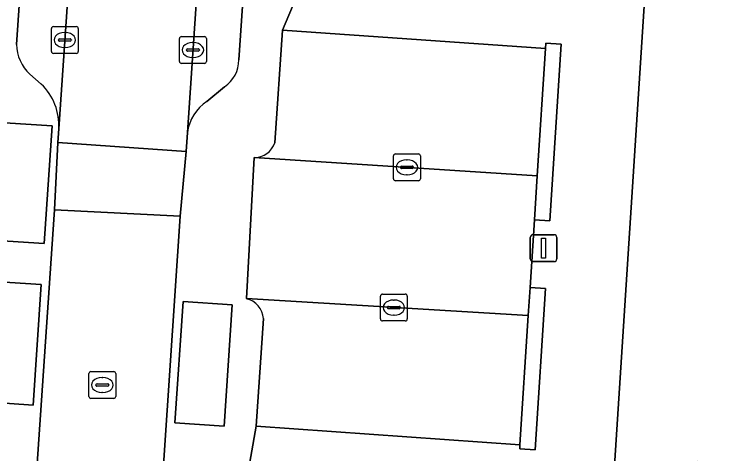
# Model space of a CAD drawing. Extents: x 160349 to 161355, y 381727 to 382854.
# Drawn here: x 160524.54 to 160550.69, y 382066.09 to 382082.48 of the extents above; entities that cross this region are included whole.
import ezdxf

# ---------------------------------------------------------------- set-up
doc = ezdxf.new("R2010")
doc.units = 0
for name, color, linetype in [('IMGEO_Erf', 7, 'Continuous'), ('IMGEO_Groenvoorziening', 7, 'Continuous'), ('IMGEO_Haag', 7, 'Continuous'), ('IMGEO_Kolk', 7, 'Continuous'), ('IMGEO_Lichtmast', 7, 'Continuous'), ('IMGEO_Parkeervlak_open', 7, 'Continuous'), ('IMGEO_Rijbaan_lokaal_open', 7, 'Continuous'), ('IMGEO_Rioolput', 7, 'Continuous'), ('IMGEO_Voetpad_open', 7, 'Continuous')]:
    doc.layers.add(name, color=color, linetype=linetype)

msp = doc.modelspace()

# ---------------------------------------------------------------- linework, layer by layer
at = {"layer": 'IMGEO_Erf'}
msp.add_lwpolyline([(160552.29, 382081.786), (160552.642, 382087.17), (160552.972, 382092.23), (160552.992, 382092.532), (160551.734, 382092.608), (160552.089, 382098.046), (160552.44, 382103.429), (160552.792, 382108.822), (160553.148, 382114.275), (160550.061, 382114.509), (160545.472, 382043.358), (160548.507, 382043.145), (160548.561, 382043.975), (160548.924, 382049.541), (160549.276, 382054.926), (160549.626, 382060.294), (160549.98, 382065.716), (160549.987, 382065.83), (160551.243, 382065.748), (160551.586, 382070.997), (160551.938, 382076.393)], close=True, dxfattribs=at)
at = {"layer": 'IMGEO_Groenvoorziening'}
for points in [[(160543.927, 382074.808), (160544.499, 382074.771), (160544.923, 382081.351), (160544.351, 382081.388), (160544.338, 382081.192), (160544.03, 382076.458)], [(160543.388, 382066.435), (160543.378, 382066.282), (160543.949, 382066.245), (160544.336, 382072.256), (160543.765, 382072.293), (160543.698, 382071.249)]]:
    msp.add_lwpolyline(points, close=True, dxfattribs=at)
at = {"layer": 'IMGEO_Haag'}
for points in [[(160543.927, 382074.808), (160544.499, 382074.771), (160544.923, 382081.351), (160544.351, 382081.388), (160544.338, 382081.192), (160544.03, 382076.458)], [(160543.388, 382066.435), (160543.378, 382066.282), (160543.949, 382066.245), (160544.336, 382072.256), (160543.765, 382072.293), (160543.698, 382071.249)]]:
    msp.add_lwpolyline(points, close=True, dxfattribs=at)
at = {"layer": 'IMGEO_Kolk'}
for p, q in [((160525.936, 382081.086), (160525.936, 382081.938)), ((160526.011, 382082.012), (160526.863, 382082.012)), ((160526.937, 382081.938), (160526.937, 382081.086)), ((160526.238, 382081.555), (160526.636, 382081.555)), ((160526.424, 382081.792), (160526.449, 382081.792)), ((160530.706, 382080.711), (160530.706, 382081.563)), ((160530.781, 382081.637), (160531.633, 382081.637)), ((160531.707, 382081.563), (160531.707, 382080.711)), ((160526.195, 382081.506), (160526.195, 382081.518)), ((160526.633, 382081.469), (160526.235, 382081.469)), ((160526.679, 382081.518), (160526.679, 382081.506)), ((160531.194, 382081.417), (160531.219, 382081.417)), ((160526.447, 382081.232), (160526.422, 382081.232)), ((160530.965, 382081.131), (160530.965, 382081.143)), ((160531.403, 382081.094), (160531.005, 382081.094)), ((160531.008, 382081.18), (160531.406, 382081.18)), ((160531.449, 382081.143), (160531.449, 382081.131)), ((160526.863, 382081.012), (160526.011, 382081.012)), ((160531.217, 382080.857), (160531.192, 382080.857)), ((160531.633, 382080.637), (160530.781, 382080.637)), ((160538.677, 382076.343), (160538.677, 382077.195)), ((160538.752, 382077.269), (160539.604, 382077.269)), ((160539.678, 382077.195), (160539.678, 382076.343)), ((160539.165, 382077.049), (160539.19, 382077.049)), ((160538.936, 382076.763), (160538.936, 382076.775)), ((160539.374, 382076.726), (160538.976, 382076.726)), ((160538.979, 382076.812), (160539.377, 382076.812)), ((160539.42, 382076.775), (160539.42, 382076.763)), ((160539.188, 382076.489), (160539.163, 382076.489)), ((160539.604, 382076.269), (160538.752, 382076.269)), ((160538.191, 382071.121), (160538.191, 382071.973)), ((160538.266, 382072.047), (160539.118, 382072.047)), ((160539.192, 382071.973), (160539.192, 382071.121)), ((160538.679, 382071.827), (160538.704, 382071.827)), ((160538.45, 382071.541), (160538.45, 382071.553)), ((160538.888, 382071.504), (160538.49, 382071.504)), ((160538.493, 382071.59), (160538.891, 382071.59)), ((160538.934, 382071.553), (160538.934, 382071.541)), ((160538.702, 382071.267), (160538.677, 382071.267)), ((160539.118, 382071.047), (160538.266, 382071.047))]:
    msp.add_line(p, q, dxfattribs=at)
for points in [[(160525.936, 382081.086), (160525.936, 382081.938)], [(160526.011, 382082.012), (160526.863, 382082.012)], [(160526.937, 382081.938), (160526.937, 382081.086)], [(160530.706, 382080.711), (160530.706, 382081.563)], [(160530.781, 382081.637), (160531.633, 382081.637)], [(160531.707, 382081.563), (160531.707, 382080.711)], [(160526.863, 382081.012), (160526.011, 382081.012)], [(160531.633, 382080.637), (160530.781, 382080.637)], [(160538.677, 382076.343), (160538.677, 382077.195)], [(160538.752, 382077.269), (160539.604, 382077.269)], [(160539.678, 382077.195), (160539.678, 382076.343)], [(160539.604, 382076.269), (160538.752, 382076.269)], [(160538.191, 382071.121), (160538.191, 382071.973)], [(160538.266, 382072.047), (160539.118, 382072.047)], [(160539.192, 382071.973), (160539.192, 382071.121)], [(160539.118, 382071.047), (160538.266, 382071.047)]]:
    msp.add_lwpolyline(points, dxfattribs=at)
for centre, radius, start, end in [((160526.013, 382081.936), 0.0765, 91.552, 178.448), ((160526.013, 382081.936), 0.0765, 91.552, 178.448), ((160526.861, 382081.936), 0.0765, 1.552, 88.448), ((160526.861, 382081.936), 0.0765, 1.552, 88.448), ((160526.235, 382081.515), 0.0403, 85.8775, 175.7526), ((160526.64, 382081.517), 0.0386, 1.7309, 96.639), ((160530.783, 382081.561), 0.0765, 91.552, 178.448), ((160530.783, 382081.561), 0.0765, 91.552, 178.448), ((160531.631, 382081.561), 0.0765, 1.552, 88.448), ((160531.631, 382081.561), 0.0765, 1.552, 88.448), ((160526.232, 382081.505), 0.0366, 178.938, 274.7102), ((160526.636, 382081.512), 0.043, 264.8664, 352.4533), ((160526.013, 382081.088), 0.0765, 181.552, 268.448), ((160526.013, 382081.088), 0.0765, 181.552, 268.448), ((160526.861, 382081.088), 0.0765, 271.552, 358.448), ((160526.861, 382081.088), 0.0765, 271.552, 358.448), ((160531.005, 382081.14), 0.0403, 85.8775, 175.7526), ((160531.002, 382081.13), 0.0366, 178.938, 274.7102), ((160531.406, 382081.137), 0.043, 264.8664, 352.4533), ((160531.41, 382081.142), 0.0386, 1.7309, 96.639), ((160530.783, 382080.713), 0.0765, 181.552, 268.448), ((160530.783, 382080.713), 0.0765, 181.552, 268.448), ((160531.631, 382080.713), 0.0765, 271.552, 358.448), ((160531.631, 382080.713), 0.0765, 271.552, 358.448), ((160538.754, 382077.193), 0.0765, 91.552, 178.448), ((160538.754, 382077.193), 0.0765, 91.552, 178.448), ((160539.602, 382077.193), 0.0765, 1.552, 88.448), ((160539.602, 382077.193), 0.0765, 1.552, 88.448), ((160538.976, 382076.772), 0.0403, 85.8775, 175.7526), ((160538.973, 382076.762), 0.0366, 178.938, 274.7102), ((160539.377, 382076.769), 0.043, 264.8664, 352.4533), ((160539.381, 382076.774), 0.0386, 1.7309, 96.639), ((160538.754, 382076.345), 0.0765, 181.552, 268.448), ((160538.754, 382076.345), 0.0765, 181.552, 268.448), ((160539.602, 382076.345), 0.0765, 271.552, 358.448), ((160539.602, 382076.345), 0.0765, 271.552, 358.448), ((160538.268, 382071.971), 0.0765, 91.552, 178.448), ((160538.268, 382071.971), 0.0765, 91.552, 178.448), ((160539.116, 382071.971), 0.0765, 1.552, 88.448), ((160539.116, 382071.971), 0.0765, 1.552, 88.448), ((160538.49, 382071.55), 0.0403, 85.8775, 175.7526), ((160538.487, 382071.54), 0.0366, 178.938, 274.7102), ((160538.891, 382071.547), 0.043, 264.8664, 352.4533), ((160538.895, 382071.552), 0.0386, 1.7309, 96.639), ((160538.268, 382071.123), 0.0765, 181.552, 268.448), ((160538.268, 382071.123), 0.0765, 181.552, 268.448), ((160539.116, 382071.123), 0.0765, 271.552, 358.448), ((160539.116, 382071.123), 0.0765, 271.552, 358.448)]:
    msp.add_arc(centre, radius, start, end, dxfattribs=at)
for centre, major_axis, ratio, start_param, end_param in [((160526.423, 382081.512), (-0.387, 0.002), 0.722429, 4.712389, 7.853982), ((160526.448, 382081.512), (-0.39, 0.002), 0.717154, 1.570796, 4.712389), ((160531.193, 382081.137), (-0.387, 0.002), 0.722429, 4.712389, 7.853982), ((160531.218, 382081.137), (-0.39, 0.002), 0.717154, 1.570796, 4.712389), ((160539.164, 382076.769), (-0.387, 0.002), 0.722429, 4.712389, 7.853982), ((160539.189, 382076.769), (-0.39, 0.002), 0.717154, 1.570796, 4.712389), ((160538.678, 382071.547), (-0.387, 0.002), 0.722429, 4.712389, 7.853982), ((160538.703, 382071.547), (-0.39, 0.002), 0.717154, 1.570796, 4.712389)]:
    msp.add_ellipse(centre, major_axis=major_axis, ratio=ratio, start_param=start_param, end_param=end_param, dxfattribs=at)
at = {"layer": 'IMGEO_Lichtmast'}
for p, q in [((160543.87, 382074.259), (160544.66, 382074.259)), ((160544.66, 382074.259), (160543.87, 382074.259)), ((160543.77, 382073.359), (160543.77, 382074.159)), ((160543.77, 382074.159), (160543.77, 382073.359)), ((160544.76, 382074.159), (160544.76, 382073.359)), ((160544.76, 382073.359), (160544.76, 382074.159)), ((160544.66, 382073.259), (160543.87, 382073.259)), ((160543.87, 382073.259), (160544.66, 382073.259))]:
    msp.add_line(p, q, dxfattribs=at)
msp.add_lwpolyline([(160544.19, 382074.134), (160544.34, 382074.134), (160544.34, 382073.384), (160544.19, 382073.384), (160544.19, 382074.134)], dxfattribs=at)
for centre, start, end in [((160543.87, 382074.159), 90, 180), ((160543.87, 382074.159), 90, 180), ((160544.66, 382074.159), 0, 90), ((160544.66, 382074.159), 360, 90), ((160543.87, 382073.359), 180, 270), ((160543.87, 382073.359), 180, 270), ((160544.66, 382073.359), 270, 0), ((160544.66, 382073.359), 270, 0)]:
    msp.add_arc(centre, 0.1, start, end, dxfattribs=at)
at = {"layer": 'IMGEO_Parkeervlak_open'}
for points in [[(160526.212, 382078.198), (160528.46, 382111.058), (160529.2, 382122.284), (160529.238, 382122.868)], [(160527.294, 382120.049), (160524.642, 382081.346)], [(160532.095, 382094.296), (160531, 382078.07)], [(160532.921, 382080.773), (160533.622, 382091.147)], [(160533.487, 382077.132), (160544.03, 382076.458), (160544.338, 382081.192), (160534.547, 382081.878), (160534.253, 382077.687)], [(160525.137, 382080.241), (160525.556, 382079.872)], [(160531.727, 382079.224), (160532.387, 382079.77)], [(160533.833, 382071.135), (160533.565, 382067.123), (160543.388, 382066.435), (160543.698, 382071.249), (160533.199, 382071.878)]]:
    msp.add_lwpolyline(points, dxfattribs=at)
for points in [[(160525.663, 382073.929), (160525.959, 382078.312), (160524.208, 382078.43), (160523.912, 382074.047)], [(160525.257, 382067.916), (160525.559, 382072.402), (160523.789, 382072.521), (160523.487, 382068.036)], [(160532.368, 382067.125), (160532.673, 382071.644), (160530.842, 382071.768), (160530.537, 382067.249)]]:
    msp.add_lwpolyline(points, close=True, dxfattribs=at)
for centre, radius, start, end in [((160526.14, 382081.354), 1.498, 180.2936, 227.9677), ((160531.676, 382080.792), 1.246, 304.8322, 359.1058), ((160524.094, 382078.334), 2.122, 356.3365, 46.4615), ((160532.67, 382077.824), 1.688, 123.9683, 171.6113), ((160533.496, 382077.925), 0.793, 269.3252, 342.5247), ((160533.026, 382071.088), 0.808, 3.3028, 77.6453)]:
    msp.add_arc(centre, radius, start, end, dxfattribs=at)
at = {"layer": 'IMGEO_Rijbaan_lokaal_open'}
for points in [[(160532.124, 382094.725), (160533.568, 382116.409), (160533.754, 382119.181), (160533.945, 382121.958), (160529.2, 382122.284), (160528.46, 382111.058), (160526.212, 382078.198), (160526.177, 382077.688), (160530.952, 382077.354), (160531, 382078.07), (160532.095, 382094.296)], [(160526.048, 382075.185), (160530.734, 382074.953), (160530.952, 382077.354), (160526.177, 382077.688)], [(160543.765, 382072.293), (160543.927, 382074.808), (160544.03, 382076.458), (160533.487, 382077.132), (160533.199, 382071.878), (160543.698, 382071.249)], [(160525.275, 382063.726), (160529.962, 382063.456), (160530.734, 382074.953), (160526.048, 382075.185)]]:
    msp.add_lwpolyline(points, close=True, dxfattribs=at)
at = {"layer": 'IMGEO_Rioolput'}
for p, q in [((160527.333, 382068.236), (160527.333, 382069.088)), ((160527.408, 382069.162), (160528.26, 382069.162)), ((160528.334, 382069.088), (160528.334, 382068.236)), ((160527.821, 382068.942), (160527.846, 382068.942)), ((160527.592, 382068.656), (160527.592, 382068.668)), ((160528.03, 382068.619), (160527.632, 382068.619)), ((160527.635, 382068.705), (160528.033, 382068.705)), ((160528.076, 382068.668), (160528.076, 382068.656)), ((160527.844, 382068.382), (160527.819, 382068.382)), ((160528.26, 382068.162), (160527.408, 382068.162))]:
    msp.add_line(p, q, dxfattribs=at)
for points in [[(160527.333, 382068.236), (160527.333, 382069.088)], [(160527.408, 382069.162), (160528.26, 382069.162)], [(160528.334, 382069.088), (160528.334, 382068.236)], [(160528.26, 382068.162), (160527.408, 382068.162)]]:
    msp.add_lwpolyline(points, dxfattribs=at)
for centre, radius, start, end in [((160527.41, 382069.086), 0.0765, 91.552, 178.448), ((160527.41, 382069.086), 0.0765, 91.552, 178.448), ((160528.258, 382069.086), 0.0765, 1.552, 88.448), ((160528.258, 382069.086), 0.0765, 1.552, 88.448), ((160527.632, 382068.665), 0.0403, 85.8775, 175.7526), ((160527.629, 382068.655), 0.0366, 178.938, 274.7102), ((160528.033, 382068.662), 0.043, 264.8664, 352.4533), ((160528.037, 382068.667), 0.0386, 1.7309, 96.639), ((160527.41, 382068.238), 0.0765, 181.552, 268.448), ((160527.41, 382068.238), 0.0765, 181.552, 268.448), ((160528.258, 382068.238), 0.0765, 271.552, 358.448), ((160528.258, 382068.238), 0.0765, 271.552, 358.448)]:
    msp.add_arc(centre, radius, start, end, dxfattribs=at)
for centre, major_axis, ratio, start_param, end_param in [((160527.82, 382068.662), (-0.387, 0.002), 0.722429, 4.712389, 7.853982), ((160527.845, 382068.662), (-0.39, 0.002), 0.717154, 1.570796, 4.712389)]:
    msp.add_ellipse(centre, major_axis=major_axis, ratio=ratio, start_param=start_param, end_param=end_param, dxfattribs=at)
at = {"layer": 'IMGEO_Voetpad_open'}
for points in [[(160524.642, 382081.346), (160527.294, 382120.049)], [(160541.81, 382045.609), (160532.964, 382046.126), (160528.807, 382045.931), (160528.662, 382043.535), (160530.648, 382043.401), (160545.411, 382042.407), (160545.472, 382043.358), (160550.061, 382114.509)], [(160533.622, 382091.147), (160532.921, 382080.773)], [(160544.204, 382083.212), (160535.329, 382083.745), (160534.547, 382081.878), (160544.338, 382081.192), (160544.351, 382081.388), (160544.923, 382081.351), (160544.499, 382074.771), (160543.927, 382074.808), (160543.765, 382072.293), (160544.336, 382072.256), (160543.949, 382066.245), (160543.378, 382066.282), (160543.388, 382066.435), (160533.565, 382067.123), (160533.047, 382064.161), (160533.05, 382064.002)], [(160534.547, 382081.878), (160535.329, 382083.745)], [(160534.253, 382077.687), (160534.547, 382081.878)], [(160525.556, 382079.872), (160525.137, 382080.241)], [(160532.387, 382079.77), (160531.727, 382079.224)], [(160525.134, 382061.313), (160525.275, 382063.726), (160526.048, 382075.185), (160526.177, 382077.688), (160526.212, 382078.198)], [(160531, 382078.07), (160530.952, 382077.354), (160530.734, 382074.953), (160529.962, 382063.456), (160529.795, 382061.08)], [(160533.199, 382071.878), (160533.487, 382077.132)], [(160531.913, 382047.338), (160533.05, 382064.002), (160533.047, 382064.161), (160533.565, 382067.123), (160533.833, 382071.135)]]:
    msp.add_lwpolyline(points, dxfattribs=at)
for points in [[(160525.959, 382078.312), (160525.663, 382073.929), (160523.912, 382074.047), (160524.208, 382078.43)], [(160525.559, 382072.402), (160525.257, 382067.916), (160523.487, 382068.036), (160523.789, 382072.521)], [(160532.673, 382071.644), (160532.368, 382067.125), (160530.537, 382067.249), (160530.842, 382071.768)]]:
    msp.add_lwpolyline(points, close=True, dxfattribs=at)
for centre, radius, start, end in [((160526.14, 382081.354), 1.498, 180.2936, 227.9677), ((160531.676, 382080.792), 1.246, 304.8322, 359.1058), ((160524.094, 382078.334), 2.122, 356.3365, 46.4615), ((160532.67, 382077.824), 1.688, 123.9683, 171.6113), ((160533.496, 382077.925), 0.793, 269.3252, 342.5247), ((160533.026, 382071.088), 0.808, 3.3028, 77.6453)]:
    msp.add_arc(centre, radius, start, end, dxfattribs=at)

doc.saveas('drawing.dxf')
